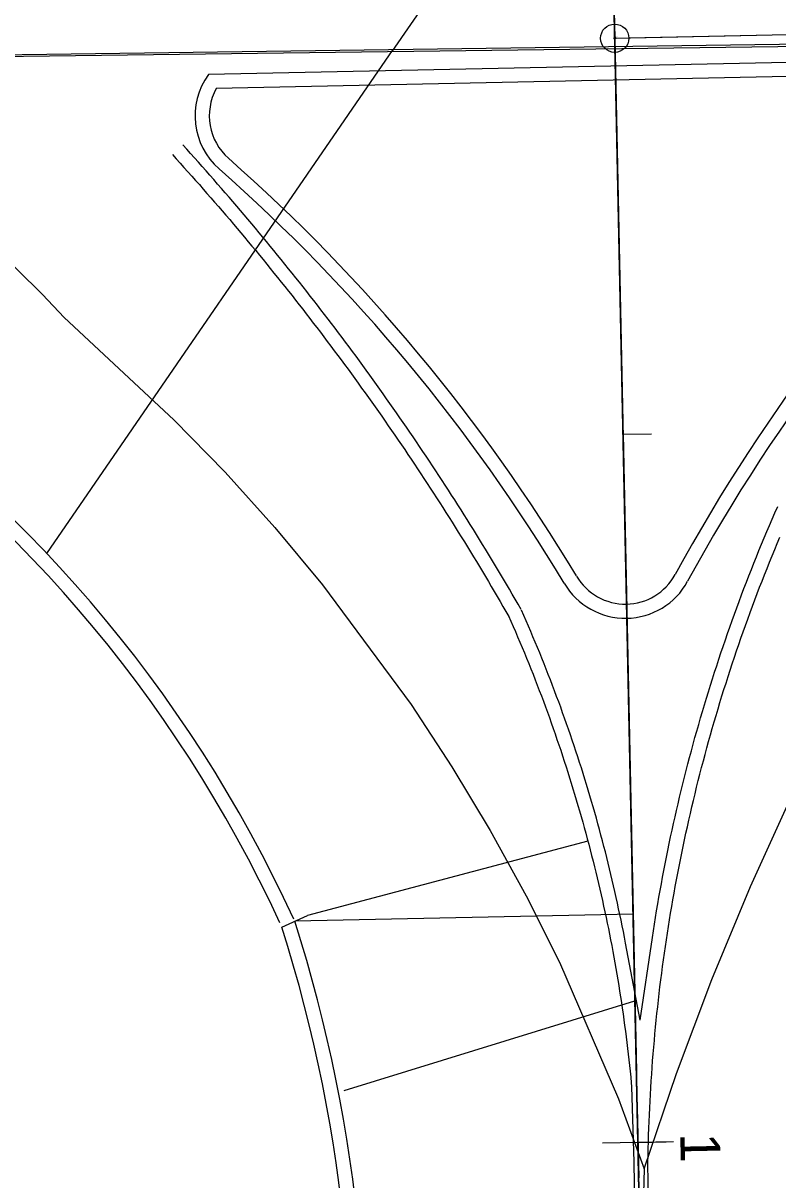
# Model space of a CAD drawing. Extents: x -25029 to 2274964, y -81170 to 687028.
# Drawn here: x -3624.2 to -3571, y -66512.3 to -66430.6 of the extents above; entities that cross this region are included whole.
import ezdxf

# ---------------------------------------------------------------- set-up
doc = ezdxf.new("R2010")
doc.units = 0
for name, color, linetype in [('AP_X_Runway', 7, 'Continuous'), ('BD_X_Canopy', 7, 'Continuous'), ('Default', 7, 'Continuous'), ('GE_X_CL_100', 7, 'Continuous'), ('GE_X_CL_20', 7, 'Continuous'), ('GK_Visualization', 7, 'Continuous'), ('PM_P_CL_Double_Solid', 7, 'Continuous'), ('PV_X_Curb', 7, 'Continuous'), ('PV_X_EOP', 7, 'Continuous'), ('PV_X_Steps', 7, 'Continuous'), ('RD_X_Bumper_Block', 7, 'Continuous')]:
    doc.layers.add(name, color=color, linetype=linetype)

msp = doc.modelspace()

# ---------------------------------------------------------------- linework, layer by layer
at = {"layer": 'AP_X_Runway'}
for p, q in [((-3577.881, -66403.049), (-3598.206, -66432.62)), ((-3488.16, -66431.24), (-3775.615, -66434.895)), ((-3622.56, -66468.054), (-3598.108, -66432.478))]:
    msp.add_line(p, q, dxfattribs=at)
at = {"layer": 'BD_X_Canopy'}
msp.add_line((-3582.474, -66431.685), (-3542.381, -66430.844), dxfattribs=at)
at = {"layer": 'Default'}
for p, q in [((-3581.886, -66459.637), (-3585.5, -66287.675)), ((-3581.886, -66459.637), (-3585.5, -66287.675)), ((-3583.987, -66359.659), (-3580.374, -66531.621)), ((-3582.937, -66409.648), (-3580.374, -66531.621)), ((-3578.336, -66509.574), (-3583.335, -66509.679)), ((-3580.836, -66509.626), (-3580.836, -66509.626))]:
    msp.add_line(p, q, dxfattribs=at)
for points in [[(-3581.886, -66459.637), (-3582.832, -66414.647)], [(-3581.886, -66459.637), (-3580.941, -66504.627)], [(-3580.888, -66507.127), (-3580.783, -66512.125)]]:
    msp.add_lwpolyline(points, dxfattribs=at)
at = {"layer": 'GE_X_CL_100'}
msp.add_line((-3580.378, -66531.621), (-3582.936, -66409.65), dxfattribs=at)
for points in [[(-3580.394, -66511.492), (-3578.116, -66504.763), (-3575.613, -66498.113), (-3572.887, -66491.552), (-3569.941, -66485.085), (-3566.778, -66478.72), (-3563.404, -66472.467), (-3559.82, -66466.33), (-3556.033, -66460.32), (-3552.799, -66455.918), (-3549.374, -66451.664), (-3545.765, -66447.565), (-3541.977, -66443.629), (-3538.019, -66439.865), (-3533.898, -66436.278), (-3529.624, -66432.878), (-3525.85, -66430.139), (-3499.817, -66408.208)], [(-3662.007, -66411.159), (-3622.875, -66449.774), (-3621.329, -66451.407), (-3613.601, -66458.624), (-3609.972, -66462.316), (-3606.456, -66466.226), (-3603.1, -66470.265), (-3596.853, -66478.709), (-3593.971, -66483.114), (-3591.269, -66487.617), (-3588.729, -66492.219), (-3586.369, -66496.91), (-3582.202, -66506.556), (-3580.394, -66511.492)], [(-3580.394, -66511.492), (-3581.423, -66549.735)]]:
    msp.add_lwpolyline(points, dxfattribs=at)
at = {"layer": 'GE_X_CL_20'}
for p, q in [((-3581.475, -66431.664), (-3515.268, -66430.276)), ((-3581.888, -66459.639), (-3579.888, -66459.597)), ((-3580.839, -66509.628), (-3578.84, -66509.586))]:
    msp.add_line(p, q, dxfattribs=at)
msp.add_circle((-3582.474, -66431.685), 1, dxfattribs=at)
at = {"layer": 'GK_Visualization'}
for p, q in [((-3582.936, -66409.65), (-3582.474, -66431.685)), ((-3582.541, -66431.752), (-3582.408, -66431.619)), ((-3582.541, -66431.619), (-3582.408, -66431.752)), ((-3582.474, -66431.685), (-3580.378, -66531.621))]:
    msp.add_line(p, q, dxfattribs=at)
at = {"layer": 'PM_P_CL_Double_Solid'}
for p, q in [((-3589.977, -66472.449), (-3589.812, -66472.823)), ((-3589.812, -66472.823), (-3589.648, -66473.196)), ((-3589.648, -66473.196), (-3589.486, -66473.57)), ((-3589.486, -66473.57), (-3589.326, -66473.945)), ((-3589.326, -66473.945), (-3589.166, -66474.32)), ((-3589.166, -66474.32), (-3589.009, -66474.695)), ((-3589.009, -66474.695), (-3588.852, -66475.072)), ((-3588.852, -66475.072), (-3588.698, -66475.449)), ((-3588.698, -66475.449), (-3588.544, -66475.826)), ((-3588.544, -66475.826), (-3588.392, -66476.205)), ((-3588.392, -66476.205), (-3588.242, -66476.583)), ((-3588.242, -66476.583), (-3588.093, -66476.963)), ((-3588.093, -66476.963), (-3587.945, -66477.342)), ((-3587.945, -66477.342), (-3587.799, -66477.723)), ((-3587.799, -66477.723), (-3587.654, -66478.104)), ((-3587.654, -66478.104), (-3587.511, -66478.485)), ((-3587.511, -66478.485), (-3587.369, -66478.868)), ((-3587.369, -66478.868), (-3587.229, -66479.25)), ((-3587.229, -66479.25), (-3587.09, -66479.633)), ((-3587.09, -66479.633), (-3586.953, -66480.017)), ((-3586.953, -66480.017), (-3586.817, -66480.401)), ((-3586.817, -66480.401), (-3586.683, -66480.786)), ((-3586.683, -66480.786), (-3586.55, -66481.171)), ((-3586.55, -66481.171), (-3586.419, -66481.557)), ((-3586.419, -66481.557), (-3586.289, -66481.943)), ((-3586.289, -66481.943), (-3586.16, -66482.33)), ((-3586.16, -66482.33), (-3586.033, -66482.717)), ((-3586.033, -66482.717), (-3585.908, -66483.105)), ((-3585.908, -66483.105), (-3585.784, -66483.493)), ((-3585.784, -66483.493), (-3585.661, -66483.882)), ((-3585.661, -66483.882), (-3585.54, -66484.271)), ((-3585.54, -66484.271), (-3585.421, -66484.661)), ((-3585.421, -66484.661), (-3585.303, -66485.051)), ((-3585.303, -66485.051), (-3585.186, -66485.441)), ((-3585.186, -66485.441), (-3585.071, -66485.832)), ((-3585.071, -66485.832), (-3584.958, -66486.224)), ((-3584.958, -66486.224), (-3584.846, -66486.616)), ((-3584.846, -66486.616), (-3584.735, -66487.008)), ((-3584.735, -66487.008), (-3584.626, -66487.4)), ((-3584.626, -66487.4), (-3584.519, -66487.794)), ((-3584.519, -66487.794), (-3584.413, -66488.187)), ((-3584.413, -66488.187), (-3584.309, -66488.581)), ((-3584.309, -66488.581), (-3584.206, -66488.975)), ((-3584.206, -66488.975), (-3584.104, -66489.37)), ((-3584.104, -66489.37), (-3584.004, -66489.765)), ((-3584.004, -66489.765), (-3583.906, -66490.161)), ((-3583.906, -66490.161), (-3583.809, -66490.556)), ((-3583.809, -66490.556), (-3583.714, -66490.953)), ((-3583.714, -66490.953), (-3583.62, -66491.349)), ((-3583.62, -66491.349), (-3583.528, -66491.746)), ((-3583.528, -66491.746), (-3583.437, -66492.144)), ((-3583.437, -66492.144), (-3583.348, -66492.541)), ((-3583.348, -66492.541), (-3583.26, -66492.939)), ((-3583.26, -66492.939), (-3583.174, -66493.337)), ((-3583.174, -66493.337), (-3583.089, -66493.736)), ((-3583.089, -66493.736), (-3583.006, -66494.135)), ((-3583.006, -66494.135), (-3582.924, -66494.534)), ((-3582.924, -66494.534), (-3582.844, -66494.934)), ((-3582.844, -66494.934), (-3582.766, -66495.334)), ((-3582.766, -66495.334), (-3582.689, -66495.734)), ((-3582.689, -66495.734), (-3582.613, -66496.135)), ((-3582.613, -66496.135), (-3582.539, -66496.535)), ((-3582.539, -66496.535), (-3582.467, -66496.936)), ((-3582.467, -66496.936), (-3582.396, -66497.338)), ((-3582.396, -66497.338), (-3582.327, -66497.739)), ((-3582.327, -66497.739), (-3582.259, -66498.141)), ((-3582.259, -66498.141), (-3582.193, -66498.543)), ((-3582.193, -66498.543), (-3582.128, -66498.946)), ((-3582.128, -66498.946), (-3582.065, -66499.348)), ((-3582.065, -66499.348), (-3582.003, -66499.751)), ((-3582.003, -66499.751), (-3581.943, -66500.154)), ((-3581.943, -66500.154), (-3581.885, -66500.557)), ((-3581.885, -66500.557), (-3581.828, -66500.961)), ((-3581.828, -66500.961), (-3581.773, -66501.365)), ((-3581.773, -66501.365), (-3581.719, -66501.769)), ((-3581.719, -66501.769), (-3581.667, -66502.173)), ((-3581.667, -66502.173), (-3581.616, -66502.577)), ((-3581.616, -66502.577), (-3581.567, -66502.982)), ((-3581.567, -66502.982), (-3581.519, -66503.387)), ((-3581.519, -66503.387), (-3581.473, -66503.791)), ((-3581.473, -66503.791), (-3581.429, -66504.197)), ((-3581.429, -66504.197), (-3581.386, -66504.602)), ((-3581.386, -66504.602), (-3581.344, -66505.007)), ((-3581.344, -66505.007), (-3581.304, -66505.413)), ((-3581.304, -66505.413), (-3581.279, -66505.679)), ((-3581.279, -66505.679), (-3581.125, -66511.006)), ((-3581.125, -66511.006), (-3580.874, -66531.627)), ((-3579.874, -66531.615), (-3580.126, -66510.994))]:
    msp.add_line(p, q, dxfattribs=at)
for points in [[(-3613.702, -66439.893), (-3613.427, -66440.196), (-3613.154, -66440.498), (-3612.88, -66440.802), (-3612.608, -66441.106), (-3612.336, -66441.41), (-3612.065, -66441.716), (-3611.795, -66442.021), (-3611.525, -66442.328), (-3611.256, -66442.635), (-3610.987, -66442.942), (-3610.719, -66443.25), (-3610.452, -66443.559), (-3610.186, -66443.868), (-3609.92, -66444.178), (-3609.655, -66444.489), (-3609.391, -66444.8), (-3609.127, -66445.112), (-3608.864, -66445.424), (-3608.602, -66445.737), (-3608.34, -66446.05), (-3608.079, -66446.364), (-3607.819, -66446.679), (-3607.56, -66446.994), (-3607.301, -66447.309), (-3607.043, -66447.626), (-3606.785, -66447.942), (-3606.528, -66448.26), (-3606.272, -66448.578), (-3606.017, -66448.896), (-3605.762, -66449.215), (-3605.508, -66449.535), (-3605.255, -66449.855), (-3605.003, -66450.176), (-3604.751, -66450.497), (-3604.5, -66450.819), (-3604.249, -66451.141), (-3604, -66451.464), (-3603.751, -66451.788), (-3603.502, -66452.112), (-3603.255, -66452.437), (-3603.008, -66452.762), (-3602.762, -66453.087), (-3602.516, -66453.414), (-3602.272, -66453.74), (-3602.028, -66454.068), (-3601.785, -66454.395), (-3601.542, -66454.724), (-3601.3, -66455.053), (-3601.059, -66455.382), (-3600.819, -66455.712), (-3600.579, -66456.043), (-3600.34, -66456.374), (-3600.102, -66456.705), (-3599.865, -66457.037), (-3599.628, -66457.37), (-3599.392, -66457.703), (-3599.157, -66458.037), (-3598.922, -66458.371), (-3598.688, -66458.705), (-3598.455, -66459.041), (-3598.223, -66459.376), (-3597.992, -66459.712), (-3597.761, -66460.049), (-3597.531, -66460.386), (-3597.301, -66460.724), (-3597.073, -66461.062), (-3596.845, -66461.401), (-3596.618, -66461.74), (-3596.391, -66462.08), (-3596.166, -66462.42), (-3595.941, -66462.761), (-3595.717, -66463.102), (-3595.494, -66463.444), (-3595.271, -66463.786), (-3595.049, -66464.129), (-3594.828, -66464.472), (-3594.608, -66464.816), (-3594.388, -66465.16), (-3594.169, -66465.504), (-3593.951, -66465.849), (-3593.734, -66466.195), (-3593.517, -66466.541), (-3593.302, -66466.888), (-3593.087, -66467.235), (-3592.872, -66467.582), (-3592.659, -66467.93), (-3592.446, -66468.279), (-3592.234, -66468.627), (-3592.023, -66468.977), (-3591.813, -66469.327), (-3591.603, -66469.677), (-3591.394, -66470.028), (-3591.186, -66470.379), (-3590.979, -66470.73), (-3590.772, -66471.083), (-3590.566, -66471.435), (-3590.361, -66471.788), (-3590.157, -66472.142), (-3589.953, -66472.496)], [(-3589.086, -66471.998), (-3589.291, -66471.642), (-3589.496, -66471.287), (-3589.702, -66470.932), (-3589.909, -66470.578), (-3590.117, -66470.224), (-3590.325, -66469.87), (-3590.534, -66469.517), (-3590.744, -66469.164), (-3590.955, -66468.812), (-3591.167, -66468.46), (-3591.379, -66468.109), (-3591.592, -66467.758), (-3591.806, -66467.408), (-3592.021, -66467.058), (-3592.236, -66466.709), (-3592.452, -66466.36), (-3592.669, -66466.012), (-3592.887, -66465.664), (-3593.105, -66465.316), (-3593.324, -66464.969), (-3593.544, -66464.623), (-3593.765, -66464.277), (-3593.987, -66463.931), (-3594.209, -66463.586), (-3594.432, -66463.242), (-3594.656, -66462.898), (-3594.88, -66462.554), (-3595.106, -66462.211), (-3595.332, -66461.869), (-3595.559, -66461.526), (-3595.786, -66461.185), (-3596.014, -66460.844), (-3596.244, -66460.503), (-3596.473, -66460.163), (-3596.704, -66459.824), (-3596.935, -66459.485), (-3597.167, -66459.146), (-3597.4, -66458.808), (-3597.634, -66458.471), (-3597.868, -66458.134), (-3598.103, -66457.797), (-3598.339, -66457.461), (-3598.575, -66457.126), (-3598.813, -66456.791), (-3599.051, -66456.457), (-3599.289, -66456.123), (-3599.529, -66455.789), (-3599.769, -66455.457), (-3600.01, -66455.124), (-3600.251, -66454.793), (-3600.494, -66454.461), (-3600.737, -66454.131), (-3600.981, -66453.8), (-3601.225, -66453.471), (-3601.471, -66453.142), (-3601.717, -66452.813), (-3601.963, -66452.485), (-3602.211, -66452.158), (-3602.459, -66451.831), (-3602.708, -66451.505), (-3602.958, -66451.179), (-3603.208, -66450.854), (-3603.459, -66450.529), (-3603.711, -66450.205), (-3603.963, -66449.881), (-3604.216, -66449.558), (-3604.47, -66449.236), (-3604.725, -66448.914), (-3604.98, -66448.592), (-3605.236, -66448.272), (-3605.493, -66447.951), (-3605.75, -66447.632), (-3606.008, -66447.313), (-3606.267, -66446.994), (-3606.527, -66446.676), (-3606.787, -66446.359), (-3607.048, -66446.042), (-3607.31, -66445.726), (-3607.572, -66445.41), (-3607.835, -66445.095), (-3608.099, -66444.78), (-3608.363, -66444.467), (-3608.628, -66444.153), (-3608.894, -66443.84), (-3609.16, -66443.528), (-3609.427, -66443.217), (-3609.695, -66442.906), (-3609.964, -66442.595), (-3610.233, -66442.286), (-3610.503, -66441.976), (-3610.774, -66441.668), (-3611.045, -66441.36), (-3611.317, -66441.052), (-3611.589, -66440.745), (-3611.863, -66440.439), (-3612.136, -66440.134), (-3612.411, -66439.829), (-3612.686, -66439.524), (-3612.962, -66439.221)], [(-3580.681, -66500.988), (-3579.818, -66495.168), (-3579.745, -66494.692), (-3579.671, -66494.217), (-3579.594, -66493.741), (-3579.516, -66493.266), (-3579.436, -66492.791), (-3579.353, -66492.317), (-3579.269, -66491.843), (-3579.183, -66491.369), (-3579.095, -66490.896), (-3579.005, -66490.423), (-3578.914, -66489.95), (-3578.82, -66489.478), (-3578.724, -66489.006), (-3578.627, -66488.534), (-3578.527, -66488.063), (-3578.426, -66487.592), (-3578.323, -66487.122), (-3578.218, -66486.652), (-3578.11, -66486.183), (-3578.001, -66485.714), (-3577.891, -66485.245), (-3577.778, -66484.777), (-3577.663, -66484.309), (-3577.547, -66483.842), (-3577.428, -66483.375), (-3577.308, -66482.909), (-3577.186, -66482.443), (-3577.062, -66481.978), (-3576.936, -66481.513), (-3576.808, -66481.049), (-3576.678, -66480.586), (-3576.546, -66480.122), (-3576.413, -66479.66), (-3576.277, -66479.198), (-3576.14, -66478.736), (-3576.001, -66478.275), (-3575.86, -66477.815), (-3575.717, -66477.355), (-3575.573, -66476.896), (-3575.426, -66476.437), (-3575.278, -66475.979), (-3575.127, -66475.521), (-3574.975, -66475.065), (-3574.821, -66474.608), (-3574.665, -66474.153), (-3574.508, -66473.698), (-3574.348, -66473.244), (-3574.187, -66472.79), (-3574.024, -66472.337), (-3573.859, -66471.884), (-3573.692, -66471.433), (-3573.523, -66470.982), (-3573.353, -66470.532), (-3573.18, -66470.082), (-3573.006, -66469.633), (-3572.83, -66469.185), (-3572.653, -66468.737), (-3572.473, -66468.291), (-3572.292, -66467.844), (-3572.108, -66467.399), (-3571.923, -66466.955), (-3571.737, -66466.511), (-3571.548, -66466.068), (-3571.358, -66465.626), (-3571.165, -66465.184), (-3570.972, -66464.744)], [(-3580.126, -66511.009), (-3580.117, -66510.53), (-3580.107, -66510.053), (-3580.094, -66509.576), (-3580.08, -66509.099), (-3580.064, -66508.621), (-3580.046, -66508.144), (-3580.026, -66507.667), (-3580.004, -66507.19), (-3579.98, -66506.713), (-3579.954, -66506.237), (-3579.927, -66505.76), (-3579.897, -66505.284), (-3579.865, -66504.807), (-3579.832, -66504.331), (-3579.796, -66503.855), (-3579.759, -66503.379), (-3579.72, -66502.903), (-3579.678, -66502.427), (-3579.635, -66501.952), (-3579.59, -66501.476), (-3579.543, -66501.001), (-3579.494, -66500.526), (-3579.443, -66500.052), (-3579.39, -66499.577), (-3579.336, -66499.103), (-3579.279, -66498.629), (-3579.221, -66498.155), (-3579.16, -66497.681), (-3579.098, -66497.208), (-3579.033, -66496.735), (-3578.967, -66496.262), (-3578.899, -66495.789), (-3578.829, -66495.317), (-3578.757, -66494.845), (-3578.683, -66494.373), (-3578.607, -66493.902), (-3578.53, -66493.431), (-3578.45, -66492.96), (-3578.368, -66492.49), (-3578.285, -66492.019), (-3578.2, -66491.55), (-3578.112, -66491.08), (-3578.023, -66490.611), (-3577.932, -66490.143), (-3577.839, -66489.674), (-3577.745, -66489.206), (-3577.648, -66488.739), (-3577.549, -66488.272), (-3577.449, -66487.805), (-3577.346, -66487.338), (-3577.242, -66486.872), (-3577.136, -66486.407), (-3577.028, -66485.942), (-3576.918, -66485.477), (-3576.806, -66485.013), (-3576.692, -66484.549), (-3576.577, -66484.086), (-3576.459, -66483.623), (-3576.34, -66483.161), (-3576.219, -66482.699), (-3576.096, -66482.238), (-3575.971, -66481.777), (-3575.844, -66481.317), (-3575.716, -66480.857), (-3575.585, -66480.398), (-3575.453, -66479.939), (-3575.318, -66479.481), (-3575.182, -66479.023), (-3575.044, -66478.566), (-3574.905, -66478.109), (-3574.763, -66477.653), (-3574.619, -66477.198), (-3574.474, -66476.743), (-3574.327, -66476.289), (-3574.178, -66475.835), (-3574.027, -66475.382), (-3573.874, -66474.93), (-3573.72, -66474.478), (-3573.564, -66474.027), (-3573.405, -66473.577), (-3573.245, -66473.127), (-3573.084, -66472.678), (-3572.92, -66472.229), (-3572.755, -66471.781), (-3572.587, -66471.334), (-3572.418, -66470.888), (-3572.247, -66470.442), (-3572.075, -66469.997), (-3571.9, -66469.552), (-3571.724, -66469.108), (-3571.546, -66468.665), (-3571.366, -66468.223), (-3571.184, -66467.782), (-3571.001, -66467.341), (-3570.816, -66466.901)], [(-3589.977, -66472.449), (-3589.812, -66472.823), (-3589.648, -66473.196), (-3589.486, -66473.57), (-3589.326, -66473.945), (-3589.166, -66474.32), (-3589.009, -66474.695), (-3588.852, -66475.072), (-3588.698, -66475.449), (-3588.544, -66475.826), (-3588.392, -66476.205), (-3588.242, -66476.583), (-3588.093, -66476.963), (-3587.945, -66477.342), (-3587.799, -66477.723), (-3587.654, -66478.104), (-3587.511, -66478.485), (-3587.369, -66478.868), (-3587.229, -66479.25), (-3587.09, -66479.633), (-3586.953, -66480.017), (-3586.817, -66480.401), (-3586.683, -66480.786), (-3586.55, -66481.171), (-3586.419, -66481.557), (-3586.289, -66481.943), (-3586.16, -66482.33), (-3586.033, -66482.717), (-3585.908, -66483.105), (-3585.784, -66483.493), (-3585.661, -66483.882), (-3585.54, -66484.271), (-3585.421, -66484.661), (-3585.303, -66485.051), (-3585.186, -66485.441), (-3585.071, -66485.832), (-3584.958, -66486.224), (-3584.846, -66486.616), (-3584.735, -66487.008), (-3584.626, -66487.4), (-3584.519, -66487.794), (-3584.413, -66488.187), (-3584.309, -66488.581), (-3584.206, -66488.975), (-3584.104, -66489.37), (-3584.004, -66489.765), (-3583.906, -66490.161), (-3583.809, -66490.556), (-3583.714, -66490.953), (-3583.62, -66491.349), (-3583.528, -66491.746), (-3583.437, -66492.144), (-3583.348, -66492.541), (-3583.26, -66492.939), (-3583.174, -66493.337), (-3583.089, -66493.736), (-3583.006, -66494.135), (-3582.924, -66494.534), (-3582.844, -66494.934), (-3582.766, -66495.334), (-3582.689, -66495.734), (-3582.613, -66496.135), (-3582.539, -66496.535), (-3582.467, -66496.936), (-3582.396, -66497.338), (-3582.327, -66497.739), (-3582.259, -66498.141), (-3582.193, -66498.543), (-3582.128, -66498.946), (-3582.065, -66499.348), (-3582.003, -66499.751), (-3581.943, -66500.154), (-3581.885, -66500.557), (-3581.828, -66500.961), (-3581.773, -66501.365), (-3581.719, -66501.769), (-3581.667, -66502.173), (-3581.616, -66502.577), (-3581.567, -66502.982), (-3581.519, -66503.387), (-3581.473, -66503.791), (-3581.429, -66504.197), (-3581.386, -66504.602), (-3581.344, -66505.007), (-3581.304, -66505.413), (-3581.279, -66505.679)], [(-3580.681, -66500.988), (-3581.706, -66495.547), (-3581.784, -66495.143), (-3581.863, -66494.739), (-3581.944, -66494.336), (-3582.026, -66493.933), (-3582.11, -66493.53), (-3582.196, -66493.128), (-3582.283, -66492.726), (-3582.371, -66492.324), (-3582.461, -66491.923), (-3582.553, -66491.522), (-3582.646, -66491.121), (-3582.741, -66490.721), (-3582.837, -66490.321), (-3582.935, -66489.921), (-3583.034, -66489.522), (-3583.135, -66489.123), (-3583.238, -66488.725), (-3583.341, -66488.327), (-3583.447, -66487.929), (-3583.554, -66487.532), (-3583.662, -66487.135), (-3583.772, -66486.739), (-3583.884, -66486.343), (-3583.997, -66485.947), (-3584.111, -66485.552), (-3584.228, -66485.157), (-3584.345, -66484.763), (-3584.464, -66484.369), (-3584.585, -66483.976), (-3584.707, -66483.583), (-3584.831, -66483.191), (-3584.956, -66482.799), (-3585.082, -66482.408), (-3585.211, -66482.017), (-3585.34, -66481.626), (-3585.471, -66481.236), (-3585.604, -66480.847), (-3585.738, -66480.458), (-3585.874, -66480.07), (-3586.011, -66479.682), (-3586.15, -66479.295), (-3586.29, -66478.908), (-3586.431, -66478.522), (-3586.574, -66478.136), (-3586.719, -66477.751), (-3586.865, -66477.366), (-3587.012, -66476.982), (-3587.161, -66476.599), (-3587.312, -66476.216), (-3587.464, -66475.833), (-3587.617, -66475.452), (-3587.772, -66475.071), (-3587.928, -66474.69), (-3588.086, -66474.31), (-3588.245, -66473.931), (-3588.406, -66473.552), (-3588.568, -66473.174), (-3588.732, -66472.797), (-3588.897, -66472.42), (-3589.063, -66472.045)]]:
    msp.add_lwpolyline(points, dxfattribs=at)
at = {"layer": 'PV_X_Curb'}
msp.add_line((-3554.164, -66434.049), (-3610.599, -66435.235), dxfattribs=at)
for centre, radius, start, end in [((-3607.094, -66437.162), 4, 151.20518, 228.59907), ((-3468.398, -66529.268), 125, 133.0852, 151.45598), ((-3692.349, -66533.974), 95, 24.80689, 87.78604), ((-3692.349, -66533.974), 125, 30.97652, 48.63355), ((-3581.718, -66467.628), 4, 210.3327, 331.45598), ((-3705.024, -66526.023), 103.963, 278.04449, 17.69055)]:
    msp.add_arc(centre, radius, start, end, dxfattribs=at)
at = {"layer": 'PV_X_EOP'}
for p, q in [((-3775.615, -66434.895), (-3488.163, -66430.981)), ((-3553.649, -66433.038), (-3611.156, -66434.246))]:
    msp.add_line(p, q, dxfattribs=at)
for centre, radius, start, end in [((-3607.094, -66437.162), 5, 144.33094, 228.59907), ((-3692.349, -66533.974), 96, 24.70213, 87.78604), ((-3468.398, -66529.268), 124, 133.0852, 151.45598), ((-3692.349, -66533.974), 124, 30.97652, 48.63355), ((-3581.718, -66467.628), 5, 210.3327, 331.45598), ((-3705.024, -66526.023), 104.963, 278.04449, 17.75669)]:
    msp.add_arc(centre, radius, start, end, dxfattribs=at)
at = {"layer": 'PV_X_Steps'}
for p, q in [((-3605.978, -66494.431), (-3604.153, -66493.595)), ((-3605.062, -66494.012), (-3605.062, -66494.012)), ((-3581.049, -66499.63), (-3581.049, -66499.63))]:
    msp.add_line(p, q, dxfattribs=at)
at = {"layer": 'RD_X_Bumper_Block'}
for p, q in [((-3584.37, -66488.35), (-3604.153, -66493.595)), ((-3581.177, -66493.511), (-3605.062, -66494.012)), ((-3601.582, -66505.966), (-3581.049, -66499.63))]:
    msp.add_line(p, q, dxfattribs=at)

# ---------------------------------------------------------------- texts
at = {"layer": 'GE_X_CL_20'}
msp.add_text('1', height=2.8, rotation=271.20175, dxfattribs=at).set_placement((-3577.852, -66508.983))
at = {"layer": 'GK_Visualization'}
msp.add_text('94', height=0.14, dxfattribs=at).set_placement((-3582.474, -66431.685))

doc.saveas('drawing.dxf')
